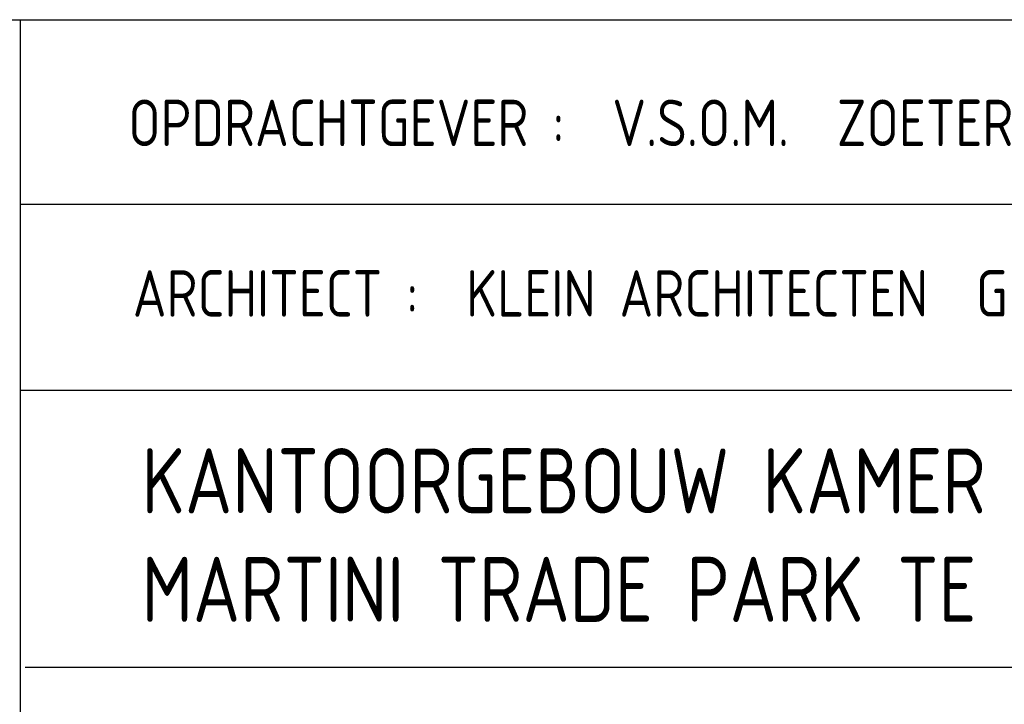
# Model space of a CAD drawing. Extents: x -132501 to 411300, y -42818 to 427495.
# Tile 259 of 330: x 169565 to 172214, y 259849 to 261691. Entities that reach past the tile are written whole.
import ezdxf

# ---------------------------------------------------------------- set-up
doc = ezdxf.new("R2010")
doc.units = 0
doc.header["$LTSCALE"] = 50
doc.layers.add('KADER', color=7, linetype='CONTINUOUS')
doc.styles.add('ISO25', font='ISO', dxfattribs={"width": 0.9, "height": 125})
doc.styles.add('ISO35', font='ISO', dxfattribs={"width": 0.9, "height": 175})

msp = doc.modelspace()

# ---------------------------------------------------------------- linework, layer by layer
at = {"layer": 'KADER', "color": 1}
msp.add_line((168812.8156, 261690.5399), (169566.8365, 261690.5399), dxfattribs=at)
at = {"layer": 'KADER', "color": 4}
for p, q in [((169566.8365, 261690.5399), (177812.8156, 261690.5399)), ((169566.8365, 257940.5399), (169566.8365, 261690.5399)), ((169566.8365, 261194.841), (177812.8156, 261194.841)), ((169566.8365, 260694.0152), (177812.8156, 260694.0152)), ((169579.6699, 259949.7149), (177812.8156, 259949.7149))]:
    msp.add_line(p, q, dxfattribs=at)

# ---------------------------------------------------------------- texts
at = {"layer": 'KADER', "color": 2, "linetype": 'Continuous', "style": 'ISO25', "width": 0.9}
for s, p in [('OPDRACHTGEVER :  V.S.O.M.  ZOETERMEER', (169857.1531, 261350.6093)), ('ARCHITECT :  KLEIN ARCHITECTEN  GRONINGEN', (169869.0273, 260892.0138))]:
    msp.add_text(s, height=125, dxfattribs=at).set_placement(p)
at = {"layer": 'KADER', "color": 3, "linetype": 'Continuous', "style": 'ISO35', "width": 0.9}
for s, p in [('KANTOORGEBOUW KAMER VAN KOOPHANDEL', (169892.7755, 260362.8651)), ('MARTINI TRADE PARK TE GRONINGEN', (169892.7755, 260071.1984))]:
    msp.add_text(s, height=175, dxfattribs=at).set_placement(p)

doc.saveas('drawing.dxf')
